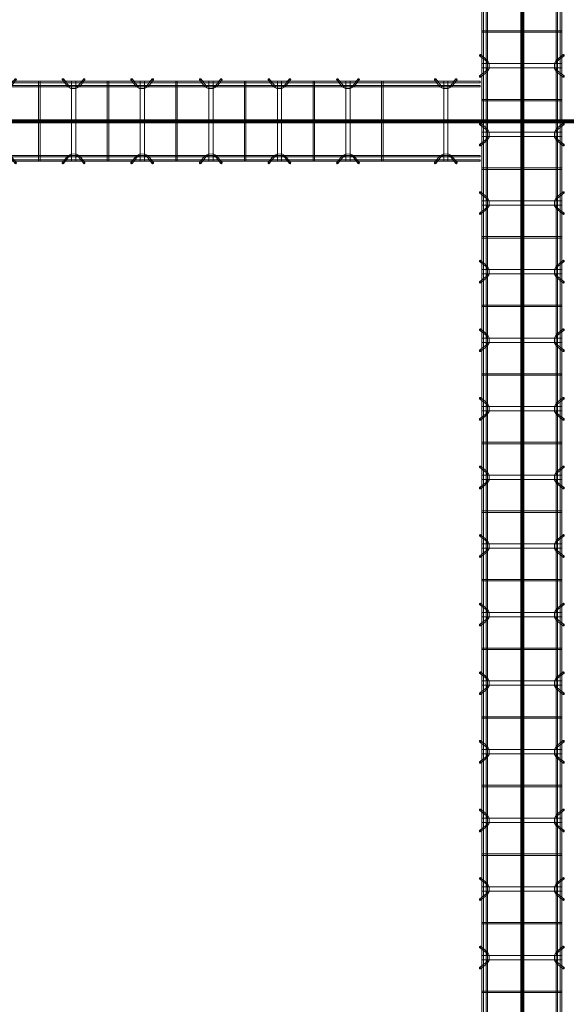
# Model space of a CAD drawing. Header units: inches. Extents: x -4136 to 1945, y -6639 to 12387.
# Tile 357 of 656: x -2752 to -2656, y 10487 to 10660. Entities that reach past the tile are written whole.
import ezdxf

# ---------------------------------------------------------------- set-up
doc = ezdxf.new("R2010")
doc.units = ezdxf.units.IN
doc.header["$MEASUREMENT"] = 0
doc.layers.add('A-GENM', color=7, linetype='Continuous', lineweight=9)
doc.layers.add('S-BEAM', color=7, linetype='Continuous', lineweight=9)

# ---------------------------------------------------------------- blocks, each defined once
blk = doc.blocks.new('Dowel bar assembly - Dowel bar assembly-669756-SLAB ON GROUND JOINTS')
at = {"layer": 'S-BEAM', "color": 253, "true_color": 0xaaaaaa}
for p, q in [((2175, 1.98), (0, 1.98)), ((587.87, 1.99), (587.87, -12.01)), ((588.13, 1.99), (587.87, 1.99)), ((587.87, 1.99), (588.13, 1.99)), ((588.13, -12.01), (588.13, 1.99)), ((592.02, 2.23), (592.97, 1.03)), ((593.18, 1.19), (592.23, 2.39)), ((593.62, 1.99), (593.62, -12.01)), ((594.38, 1.99), (593.62, 1.99)), ((593.62, 1.99), (594.38, 1.99)), ((594.38, -12.01), (594.38, 1.99)), ((595.76, 2.39), (594.81, 1.19)), ((595.01, 1.03), (595.96, 2.23)), ((599.87, 1.99), (599.87, -12.01)), ((600.13, 1.99), (599.87, 1.99)), ((599.87, 1.99), (600.13, 1.99)), ((600.13, -12.01), (600.13, 1.99)), ((604.02, 2.23), (604.97, 1.03)), ((605.18, 1.19), (604.23, 2.39)), ((605.62, 1.99), (605.62, -12.01)), ((606.38, 1.99), (605.62, 1.99)), ((605.62, 1.99), (606.38, 1.99)), ((606.38, -12.01), (606.38, 1.99)), ((607.76, 2.39), (606.81, 1.19)), ((607.01, 1.03), (607.96, 2.23)), ((611.87, 1.99), (611.87, -12.01)), ((612.13, 1.99), (611.87, 1.99)), ((611.87, 1.99), (612.13, 1.99)), ((612.13, -12.01), (612.13, 1.99)), ((616.02, 2.23), (616.97, 1.03)), ((617.18, 1.19), (616.23, 2.39)), ((617.62, 1.99), (617.62, -12.01)), ((618.38, 1.99), (617.62, 1.99)), ((617.62, 1.99), (618.38, 1.99)), ((618.38, -12.01), (618.38, 1.99)), ((619.76, 2.39), (618.81, 1.19)), ((619.01, 1.03), (619.96, 2.23)), ((623.87, 1.99), (623.87, -12.01)), ((624.13, 1.99), (623.87, 1.99)), ((623.87, 1.99), (624.13, 1.99)), ((624.13, -12.01), (624.13, 1.99)), ((628.02, 2.23), (628.97, 1.03)), ((629.18, 1.19), (628.23, 2.39)), ((629.62, 1.99), (629.62, -12.01)), ((630.38, 1.99), (629.62, 1.99)), ((629.62, 1.99), (630.38, 1.99)), ((630.38, -12.01), (630.38, 1.99)), ((631.76, 2.39), (630.81, 1.19)), ((631.01, 1.03), (631.96, 2.23)), ((635.87, 1.99), (635.87, -12.01)), ((636.13, 1.99), (635.87, 1.99)), ((635.87, 1.99), (636.13, 1.99)), ((636.13, -12.01), (636.13, 1.99)), ((640.02, 2.23), (640.97, 1.03)), ((641.18, 1.19), (640.23, 2.39)), ((641.62, 1.99), (641.62, -12.01)), ((642.38, 1.99), (641.62, 1.99)), ((641.62, 1.99), (642.38, 1.99)), ((642.38, -12.01), (642.38, 1.99)), ((643.76, 2.39), (642.81, 1.19)), ((643.01, 1.03), (643.96, 2.23)), ((647.87, 1.99), (647.87, -12.01)), ((648.13, 1.99), (647.87, 1.99)), ((647.87, 1.99), (648.13, 1.99)), ((648.13, -12.01), (648.13, 1.99)), ((652.02, 2.23), (652.97, 1.03)), ((653.18, 1.19), (652.23, 2.39)), ((653.62, 1.99), (653.62, -12.01)), ((654.38, 1.99), (653.62, 1.99)), ((653.62, 1.99), (654.38, 1.99)), ((654.38, -12.01), (654.38, 1.99)), ((655.76, 2.39), (654.81, 1.19)), ((655.01, 1.03), (655.96, 2.23)), ((659.87, 1.99), (659.87, -12.01)), ((660.13, 1.99), (659.87, 1.99)), ((659.87, 1.99), (660.13, 1.99)), ((660.13, -12.01), (660.13, 1.99)), ((664.02, 2.23), (664.97, 1.03)), ((665.18, 1.19), (664.23, 2.39)), ((665.62, 1.99), (665.62, -12.01)), ((666.38, 1.99), (665.62, 1.99)), ((665.62, 1.99), (666.38, 1.99)), ((666.38, -12.01), (666.38, 1.99)), ((667.76, 2.39), (666.81, 1.19)), ((667.01, 1.03), (667.96, 2.23)), ((671.87, 1.99), (671.87, -12.01)), ((672.13, 1.99), (671.87, 1.99)), ((671.87, 1.99), (672.13, 1.99)), ((672.13, -12.01), (672.13, 1.99)), ((676.02, 2.23), (676.97, 1.03)), ((677.18, 1.19), (676.23, 2.39)), ((677.62, 1.99), (677.62, -12.01)), ((678.38, 1.99), (677.62, 1.99)), ((677.62, 1.99), (678.38, 1.99)), ((678.38, -12.01), (678.38, 1.99)), ((679.76, 2.39), (678.81, 1.19)), ((679.01, 1.03), (679.96, 2.23)), ((683.87, 1.99), (683.87, -12.01)), ((684.13, 1.99), (683.87, 1.99)), ((683.87, 1.99), (684.13, 1.99)), ((684.13, -12.01), (684.13, 1.99)), ((688.02, 2.23), (688.97, 1.03)), ((689.18, 1.19), (688.23, 2.39)), ((689.62, 1.99), (689.62, -12.01)), ((690.38, 1.99), (689.62, 1.99)), ((689.62, 1.99), (690.38, 1.99)), ((690.38, -12.01), (690.38, 1.99)), ((691.76, 2.39), (690.81, 1.19)), ((691.01, 1.03), (691.96, 2.23)), ((695.87, 1.99), (695.87, -12.01)), ((696.13, 1.99), (695.87, 1.99)), ((695.87, 1.99), (696.13, 1.99)), ((696.13, -12.01), (696.13, 1.99)), ((700.02, 2.23), (700.97, 1.03)), ((701.18, 1.19), (700.23, 2.39)), ((701.62, 1.99), (701.62, -12.01)), ((702.38, 1.99), (701.62, 1.99)), ((701.62, 1.99), (702.38, 1.99)), ((702.38, -12.01), (702.38, 1.99)), ((703.76, 2.39), (702.81, 1.19)), ((703.01, 1.03), (703.96, 2.23)), ((707.87, 1.99), (707.87, -12.01)), ((708.13, 1.99), (707.87, 1.99)), ((707.87, 1.99), (708.13, 1.99)), ((708.13, -12.01), (708.13, 1.99)), ((712.02, 2.23), (712.97, 1.03)), ((713.18, 1.19), (712.23, 2.39)), ((713.62, 1.99), (713.62, -12.01)), ((714.38, 1.99), (713.62, 1.99)), ((713.62, 1.99), (714.38, 1.99)), ((714.38, -12.01), (714.38, 1.99)), ((715.76, 2.39), (714.81, 1.19)), ((715.01, 1.03), (715.96, 2.23)), ((719.87, 1.99), (719.87, -12.01)), ((720.13, 1.99), (719.87, 1.99)), ((719.87, 1.99), (720.13, 1.99)), ((720.13, -12.01), (720.13, 1.99)), ((724.02, 2.23), (724.97, 1.03)), ((725.18, 1.19), (724.23, 2.39)), ((725.62, 1.99), (725.62, -12.01)), ((726.38, 1.99), (725.62, 1.99)), ((725.62, 1.99), (726.38, 1.99)), ((726.38, -12.01), (726.38, 1.99)), ((727.76, 2.39), (726.81, 1.19)), ((727.01, 1.03), (727.96, 2.23)), ((731.87, 1.99), (731.87, -12.01)), ((732.13, 1.99), (731.87, 1.99)), ((731.87, 1.99), (732.13, 1.99)), ((732.13, -12.01), (732.13, 1.99)), ((736.02, 2.23), (736.97, 1.03)), ((737.18, 1.19), (736.23, 2.39)), ((737.62, 1.99), (737.62, -12.01)), ((738.38, 1.99), (737.62, 1.99)), ((737.62, 1.99), (738.38, 1.99)), ((738.38, -12.01), (738.38, 1.99)), ((739.76, 2.39), (738.81, 1.19)), ((739.01, 1.03), (739.96, 2.23)), ((743.87, 1.99), (743.87, -12.01)), ((744.13, 1.99), (743.87, 1.99)), ((743.87, 1.99), (744.13, 1.99)), ((744.13, -12.01), (744.13, 1.99)), ((748.02, 2.23), (748.97, 1.03)), ((749.18, 1.19), (748.23, 2.39)), ((749.62, 1.99), (749.62, -12.01)), ((750.38, 1.99), (749.62, 1.99)), ((749.62, 1.99), (750.38, 1.99)), ((750.38, -12.01), (750.38, 1.99)), ((751.76, 2.39), (750.81, 1.19)), ((751.01, 1.03), (751.96, 2.23)), ((755.87, 1.99), (755.87, -12.01)), ((756.13, 1.99), (755.87, 1.99)), ((755.87, 1.99), (756.13, 1.99)), ((756.13, -12.01), (756.13, 1.99)), ((0, 1.72), (2175, 1.72)), ((2175, 1.25), (0, 1.25)), ((0, 0.99), (2175, 0.99)), ((2175, -11.01), (0, -11.01)), ((0, -11.27), (2175, -11.27)), ((2175, -11.74), (0, -11.74)), ((0, -12), (2175, -12)), ((588.13, -12.01), (587.87, -12.01)), ((587.87, -12.01), (588.13, -12.01)), ((592.97, -11.05), (592.02, -12.25)), ((592.23, -12.41), (593.18, -11.21)), ((594.38, -12.01), (593.62, -12.01)), ((593.62, -12.01), (594.38, -12.01)), ((594.81, -11.21), (595.76, -12.41)), ((595.96, -12.25), (595.01, -11.05)), ((600.13, -12.01), (599.87, -12.01)), ((599.87, -12.01), (600.13, -12.01)), ((604.97, -11.05), (604.02, -12.25)), ((604.23, -12.41), (605.18, -11.21)), ((606.38, -12.01), (605.62, -12.01)), ((605.62, -12.01), (606.38, -12.01)), ((606.81, -11.21), (607.76, -12.41)), ((607.96, -12.25), (607.01, -11.05)), ((612.13, -12.01), (611.87, -12.01)), ((611.87, -12.01), (612.13, -12.01)), ((616.97, -11.05), (616.02, -12.25)), ((616.23, -12.41), (617.18, -11.21)), ((618.38, -12.01), (617.62, -12.01)), ((617.62, -12.01), (618.38, -12.01)), ((618.81, -11.21), (619.76, -12.41)), ((619.96, -12.25), (619.01, -11.05)), ((624.13, -12.01), (623.87, -12.01)), ((623.87, -12.01), (624.13, -12.01)), ((628.97, -11.05), (628.02, -12.25)), ((628.23, -12.41), (629.18, -11.21)), ((630.38, -12.01), (629.62, -12.01)), ((629.62, -12.01), (630.38, -12.01)), ((630.81, -11.21), (631.76, -12.41)), ((631.96, -12.25), (631.01, -11.05)), ((636.13, -12.01), (635.87, -12.01)), ((635.87, -12.01), (636.13, -12.01)), ((640.97, -11.05), (640.02, -12.25)), ((640.23, -12.41), (641.18, -11.21)), ((642.38, -12.01), (641.62, -12.01)), ((641.62, -12.01), (642.38, -12.01)), ((642.81, -11.21), (643.76, -12.41)), ((643.96, -12.25), (643.01, -11.05)), ((648.13, -12.01), (647.87, -12.01)), ((647.87, -12.01), (648.13, -12.01)), ((652.97, -11.05), (652.02, -12.25)), ((652.23, -12.41), (653.18, -11.21)), ((654.38, -12.01), (653.62, -12.01)), ((653.62, -12.01), (654.38, -12.01)), ((654.81, -11.21), (655.76, -12.41)), ((655.96, -12.25), (655.01, -11.05)), ((660.13, -12.01), (659.87, -12.01)), ((659.87, -12.01), (660.13, -12.01)), ((664.97, -11.05), (664.02, -12.25)), ((664.23, -12.41), (665.18, -11.21)), ((666.38, -12.01), (665.62, -12.01)), ((665.62, -12.01), (666.38, -12.01)), ((666.81, -11.21), (667.76, -12.41)), ((667.96, -12.25), (667.01, -11.05)), ((672.13, -12.01), (671.87, -12.01)), ((671.87, -12.01), (672.13, -12.01)), ((676.97, -11.05), (676.02, -12.25)), ((676.23, -12.41), (677.18, -11.21)), ((678.38, -12.01), (677.62, -12.01)), ((677.62, -12.01), (678.38, -12.01)), ((678.81, -11.21), (679.76, -12.41)), ((679.96, -12.25), (679.01, -11.05)), ((684.13, -12.01), (683.87, -12.01)), ((683.87, -12.01), (684.13, -12.01)), ((688.97, -11.05), (688.02, -12.25)), ((688.23, -12.41), (689.18, -11.21)), ((690.38, -12.01), (689.62, -12.01)), ((689.62, -12.01), (690.38, -12.01)), ((690.81, -11.21), (691.76, -12.41)), ((691.96, -12.25), (691.01, -11.05)), ((696.13, -12.01), (695.87, -12.01)), ((695.87, -12.01), (696.13, -12.01)), ((700.97, -11.05), (700.02, -12.25)), ((700.23, -12.41), (701.18, -11.21)), ((702.38, -12.01), (701.62, -12.01)), ((701.62, -12.01), (702.38, -12.01)), ((702.81, -11.21), (703.76, -12.41)), ((703.96, -12.25), (703.01, -11.05)), ((708.13, -12.01), (707.87, -12.01)), ((707.87, -12.01), (708.13, -12.01)), ((712.97, -11.05), (712.02, -12.25)), ((712.23, -12.41), (713.18, -11.21)), ((714.38, -12.01), (713.62, -12.01)), ((713.62, -12.01), (714.38, -12.01)), ((714.81, -11.21), (715.76, -12.41)), ((715.96, -12.25), (715.01, -11.05)), ((720.13, -12.01), (719.87, -12.01)), ((719.87, -12.01), (720.13, -12.01)), ((724.97, -11.05), (724.02, -12.25)), ((724.23, -12.41), (725.18, -11.21)), ((726.38, -12.01), (725.62, -12.01)), ((725.62, -12.01), (726.38, -12.01)), ((726.81, -11.21), (727.76, -12.41)), ((727.96, -12.25), (727.01, -11.05)), ((732.13, -12.01), (731.87, -12.01)), ((731.87, -12.01), (732.13, -12.01)), ((736.97, -11.05), (736.02, -12.25)), ((736.23, -12.41), (737.18, -11.21)), ((738.38, -12.01), (737.62, -12.01)), ((737.62, -12.01), (738.38, -12.01)), ((738.81, -11.21), (739.76, -12.41)), ((739.96, -12.25), (739.01, -11.05)), ((744.13, -12.01), (743.87, -12.01)), ((743.87, -12.01), (744.13, -12.01)), ((748.97, -11.05), (748.02, -12.25)), ((748.23, -12.41), (749.18, -11.21)), ((750.38, -12.01), (749.62, -12.01)), ((749.62, -12.01), (750.38, -12.01)), ((750.81, -11.21), (751.76, -12.41)), ((751.96, -12.25), (751.01, -11.05)), ((756.13, -12.01), (755.87, -12.01)), ((755.87, -12.01), (756.13, -12.01))]:
    blk.add_line(p, q, dxfattribs=at)
at = {"layer": 'S-BEAM', "color": 253, "true_color": 0xaaaaaa, "flags": 128}
for points in [[(592.97, 1.03), (593.53, 0.73), (594.39, 0.72), (594.97, 0.99), (595.01, 1.03)], [(593.18, 1.19), (593.62, 0.97), (594.38, 0.98), (594.81, 1.19)], [(604.97, 1.03), (605.53, 0.73), (606.39, 0.72), (606.97, 0.99), (607.01, 1.03)], [(605.18, 1.19), (605.62, 0.97), (606.38, 0.98), (606.81, 1.19)], [(616.97, 1.03), (617.53, 0.73), (618.39, 0.72), (618.97, 0.99), (619.01, 1.03)], [(617.18, 1.19), (617.62, 0.97), (618.38, 0.98), (618.81, 1.19)], [(628.97, 1.03), (629.53, 0.73), (630.39, 0.72), (630.97, 0.99), (631.01, 1.03)], [(629.18, 1.19), (629.62, 0.97), (630.38, 0.98), (630.81, 1.19)], [(640.97, 1.03), (641.53, 0.73), (642.39, 0.72), (642.97, 0.99), (643.01, 1.03)], [(641.18, 1.19), (641.62, 0.97), (642.38, 0.98), (642.81, 1.19)], [(652.97, 1.03), (653.53, 0.73), (654.39, 0.72), (654.97, 0.99), (655.01, 1.03)], [(653.18, 1.19), (653.62, 0.97), (654.38, 0.98), (654.81, 1.19)], [(664.97, 1.03), (665.53, 0.73), (666.39, 0.72), (666.97, 0.99), (667.01, 1.03)], [(665.18, 1.19), (665.62, 0.97), (666.38, 0.98), (666.81, 1.19)], [(676.97, 1.03), (677.53, 0.73), (678.39, 0.72), (678.97, 0.99), (679.01, 1.03)], [(677.18, 1.19), (677.62, 0.97), (678.38, 0.98), (678.81, 1.19)], [(688.97, 1.03), (689.53, 0.73), (690.39, 0.72), (690.97, 0.99), (691.01, 1.03)], [(689.18, 1.19), (689.62, 0.97), (690.38, 0.98), (690.81, 1.19)], [(700.97, 1.03), (701.53, 0.73), (702.39, 0.72), (702.97, 0.99), (703.01, 1.03)], [(701.18, 1.19), (701.62, 0.97), (702.38, 0.98), (702.81, 1.19)], [(712.97, 1.03), (713.53, 0.73), (714.39, 0.72), (714.97, 0.99), (715.01, 1.03)], [(713.18, 1.19), (713.62, 0.97), (714.38, 0.98), (714.81, 1.19)], [(724.97, 1.03), (725.53, 0.73), (726.39, 0.72), (726.97, 0.99), (727.01, 1.03)], [(725.18, 1.19), (725.62, 0.97), (726.38, 0.98), (726.81, 1.19)], [(736.97, 1.03), (737.53, 0.73), (738.39, 0.72), (738.97, 0.99), (739.01, 1.03)], [(737.18, 1.19), (737.62, 0.97), (738.38, 0.98), (738.81, 1.19)], [(748.97, 1.03), (749.53, 0.73), (750.39, 0.72), (750.97, 0.99), (751.01, 1.03)], [(749.18, 1.19), (749.62, 0.97), (750.38, 0.98), (750.81, 1.19)], [(592.97, -11.05), (593.53, -10.75), (594.39, -10.74), (594.97, -11.01), (595.01, -11.05)], [(593.18, -11.21), (593.62, -10.99), (594.38, -11), (594.81, -11.21)], [(604.97, -11.05), (605.53, -10.75), (606.39, -10.74), (606.97, -11.01), (607.01, -11.05)], [(605.18, -11.21), (605.62, -10.99), (606.38, -11), (606.81, -11.21)], [(616.97, -11.05), (617.53, -10.75), (618.39, -10.74), (618.97, -11.01), (619.01, -11.05)], [(617.18, -11.21), (617.62, -10.99), (618.38, -11), (618.81, -11.21)], [(628.97, -11.05), (629.53, -10.75), (630.39, -10.74), (630.97, -11.01), (631.01, -11.05)], [(629.18, -11.21), (629.62, -10.99), (630.38, -11), (630.81, -11.21)], [(640.97, -11.05), (641.53, -10.75), (642.39, -10.74), (642.97, -11.01), (643.01, -11.05)], [(641.18, -11.21), (641.62, -10.99), (642.38, -11), (642.81, -11.21)], [(652.97, -11.05), (653.53, -10.75), (654.39, -10.74), (654.97, -11.01), (655.01, -11.05)], [(653.18, -11.21), (653.62, -10.99), (654.38, -11), (654.81, -11.21)], [(664.97, -11.05), (665.53, -10.75), (666.39, -10.74), (666.97, -11.01), (667.01, -11.05)], [(665.18, -11.21), (665.62, -10.99), (666.38, -11), (666.81, -11.21)], [(676.97, -11.05), (677.53, -10.75), (678.39, -10.74), (678.97, -11.01), (679.01, -11.05)], [(677.18, -11.21), (677.62, -10.99), (678.38, -11), (678.81, -11.21)], [(688.97, -11.05), (689.53, -10.75), (690.39, -10.74), (690.97, -11.01), (691.01, -11.05)], [(689.18, -11.21), (689.62, -10.99), (690.38, -11), (690.81, -11.21)], [(700.97, -11.05), (701.53, -10.75), (702.39, -10.74), (702.97, -11.01), (703.01, -11.05)], [(701.18, -11.21), (701.62, -10.99), (702.38, -11), (702.81, -11.21)], [(712.97, -11.05), (713.53, -10.75), (714.39, -10.74), (714.97, -11.01), (715.01, -11.05)], [(713.18, -11.21), (713.62, -10.99), (714.38, -11), (714.81, -11.21)], [(724.97, -11.05), (725.53, -10.75), (726.39, -10.74), (726.97, -11.01), (727.01, -11.05)], [(725.18, -11.21), (725.62, -10.99), (726.38, -11), (726.81, -11.21)], [(736.97, -11.05), (737.53, -10.75), (738.39, -10.74), (738.97, -11.01), (739.01, -11.05)], [(737.18, -11.21), (737.62, -10.99), (738.38, -11), (738.81, -11.21)], [(748.97, -11.05), (749.53, -10.75), (750.39, -10.74), (750.97, -11.01), (751.01, -11.05)], [(749.18, -11.21), (749.62, -10.99), (750.38, -11), (750.81, -11.21)]]:
    blk.add_lwpolyline(points, dxfattribs=at)
at = {"layer": 'S-BEAM', "color": 253, "true_color": 0xaaaaaa}
for centre, major_axis, start_param, end_param in [((592.12, 2.31), (0.101, 0.08), 5.709265, 8.850858), ((592.12, 2.31), (0.101, 0.08), 2.567673, 5.709265), ((595.86, 2.31), (-0.101, 0.08), 3.715513, 6.857105), ((595.86, 2.31), (-0.101, 0.08), 0.57392, 3.715513), ((604.12, 2.31), (0.101, 0.08), 5.709265, 8.850858), ((604.12, 2.31), (0.101, 0.08), 2.567673, 5.709265), ((607.86, 2.31), (-0.101, 0.08), 3.715513, 6.857105), ((607.86, 2.31), (-0.101, 0.08), 0.57392, 3.715513), ((616.12, 2.31), (0.101, 0.08), 5.709265, 8.850858), ((616.12, 2.31), (0.101, 0.08), 2.567673, 5.709265), ((619.86, 2.31), (-0.101, 0.08), 3.715513, 6.857105), ((619.86, 2.31), (-0.101, 0.08), 0.57392, 3.715513), ((628.12, 2.31), (0.101, 0.08), 5.709265, 8.850858), ((628.12, 2.31), (0.101, 0.08), 2.567673, 5.709265), ((631.86, 2.31), (-0.101, 0.08), 3.715513, 6.857105), ((631.86, 2.31), (-0.101, 0.08), 0.57392, 3.715513), ((640.12, 2.31), (0.101, 0.08), 5.709265, 8.850858), ((640.12, 2.31), (0.101, 0.08), 2.567673, 5.709265), ((643.86, 2.31), (-0.101, 0.08), 3.715513, 6.857105), ((643.86, 2.31), (-0.101, 0.08), 0.57392, 3.715513), ((652.12, 2.31), (0.101, 0.08), 5.709265, 8.850858), ((652.12, 2.31), (0.101, 0.08), 2.567673, 5.709265), ((655.86, 2.31), (-0.101, 0.08), 3.715513, 6.857105), ((655.86, 2.31), (-0.101, 0.08), 0.57392, 3.715513), ((664.12, 2.31), (0.101, 0.08), 5.709265, 8.850858), ((664.12, 2.31), (0.101, 0.08), 2.567673, 5.709265), ((667.86, 2.31), (-0.101, 0.08), 3.715513, 6.857105), ((667.86, 2.31), (-0.101, 0.08), 0.57392, 3.715513), ((676.12, 2.31), (0.101, 0.08), 5.709265, 8.850858), ((676.12, 2.31), (0.101, 0.08), 2.567673, 5.709265), ((679.86, 2.31), (-0.101, 0.08), 3.715513, 6.857105), ((679.86, 2.31), (-0.101, 0.08), 0.57392, 3.715513), ((688.12, 2.31), (0.101, 0.08), 5.709265, 8.850858), ((688.12, 2.31), (0.101, 0.08), 2.567673, 5.709265), ((691.86, 2.31), (-0.101, 0.08), 3.715513, 6.857105), ((691.86, 2.31), (-0.101, 0.08), 0.57392, 3.715513), ((700.12, 2.31), (0.101, 0.08), 5.709265, 8.850858), ((700.12, 2.31), (0.101, 0.08), 2.567673, 5.709265), ((703.86, 2.31), (-0.101, 0.08), 3.715513, 6.857105), ((703.86, 2.31), (-0.101, 0.08), 0.57392, 3.715513), ((712.12, 2.31), (0.101, 0.08), 5.709265, 8.850858), ((712.12, 2.31), (0.101, 0.08), 2.567673, 5.709265), ((715.86, 2.31), (-0.101, 0.08), 3.715513, 6.857105), ((715.86, 2.31), (-0.101, 0.08), 0.57392, 3.715513), ((724.12, 2.31), (0.101, 0.08), 5.709265, 8.850858), ((724.12, 2.31), (0.101, 0.08), 2.567673, 5.709265), ((727.86, 2.31), (-0.101, 0.08), 3.715513, 6.857105), ((727.86, 2.31), (-0.101, 0.08), 0.57392, 3.715513), ((736.12, 2.31), (0.101, 0.08), 5.709265, 8.850858), ((736.12, 2.31), (0.101, 0.08), 2.567673, 5.709265), ((739.86, 2.31), (-0.101, 0.08), 3.715513, 6.857105), ((739.86, 2.31), (-0.101, 0.08), 0.57392, 3.715513), ((748.12, 2.31), (0.101, 0.08), 5.709265, 8.850858), ((748.12, 2.31), (0.101, 0.08), 2.567673, 5.709265), ((751.86, 2.31), (-0.101, 0.08), 3.715513, 6.857105), ((751.86, 2.31), (-0.101, 0.08), 0.57392, 3.715513), ((592.12, -12.33), (-0.101, 0.08), 3.715513, 6.857105), ((592.12, -12.33), (-0.101, 0.08), 0.57392, 3.715513), ((595.86, -12.33), (0.101, 0.08), 5.709265, 8.850858), ((595.86, -12.33), (0.101, 0.08), 2.567673, 5.709265), ((604.12, -12.33), (-0.101, 0.08), 3.715513, 6.857105), ((604.12, -12.33), (-0.101, 0.08), 0.57392, 3.715513), ((607.86, -12.33), (0.101, 0.08), 5.709265, 8.850858), ((607.86, -12.33), (0.101, 0.08), 2.567673, 5.709265), ((616.12, -12.33), (-0.101, 0.08), 3.715513, 6.857105), ((616.12, -12.33), (-0.101, 0.08), 0.57392, 3.715513), ((619.86, -12.33), (0.101, 0.08), 5.709265, 8.850858), ((619.86, -12.33), (0.101, 0.08), 2.567673, 5.709265), ((628.12, -12.33), (-0.101, 0.08), 3.715513, 6.857105), ((628.12, -12.33), (-0.101, 0.08), 0.57392, 3.715513), ((631.86, -12.33), (0.101, 0.08), 5.709265, 8.850858), ((631.86, -12.33), (0.101, 0.08), 2.567673, 5.709265), ((640.12, -12.33), (-0.101, 0.08), 3.715513, 6.857105), ((640.12, -12.33), (-0.101, 0.08), 0.57392, 3.715513), ((643.86, -12.33), (0.101, 0.08), 5.709265, 8.850858), ((643.86, -12.33), (0.101, 0.08), 2.567673, 5.709265), ((652.12, -12.33), (-0.101, 0.08), 3.715513, 6.857105), ((652.12, -12.33), (-0.101, 0.08), 0.57392, 3.715513), ((655.86, -12.33), (0.101, 0.08), 5.709265, 8.850858), ((655.86, -12.33), (0.101, 0.08), 2.567673, 5.709265), ((664.12, -12.33), (-0.101, 0.08), 3.715513, 6.857105), ((664.12, -12.33), (-0.101, 0.08), 0.57392, 3.715513), ((667.86, -12.33), (0.101, 0.08), 5.709265, 8.850858), ((667.86, -12.33), (0.101, 0.08), 2.567673, 5.709265), ((676.12, -12.33), (-0.101, 0.08), 3.715513, 6.857105), ((676.12, -12.33), (-0.101, 0.08), 0.57392, 3.715513), ((679.86, -12.33), (0.101, 0.08), 5.709265, 8.850858), ((679.86, -12.33), (0.101, 0.08), 2.567673, 5.709265), ((688.12, -12.33), (-0.101, 0.08), 3.715513, 6.857105), ((688.12, -12.33), (-0.101, 0.08), 0.57392, 3.715513), ((691.86, -12.33), (0.101, 0.08), 5.709265, 8.850858), ((691.86, -12.33), (0.101, 0.08), 2.567673, 5.709265), ((700.12, -12.33), (-0.101, 0.08), 3.715513, 6.857105), ((700.12, -12.33), (-0.101, 0.08), 0.57392, 3.715513), ((703.86, -12.33), (0.101, 0.08), 5.709265, 8.850858), ((703.86, -12.33), (0.101, 0.08), 2.567673, 5.709265), ((712.12, -12.33), (-0.101, 0.08), 3.715513, 6.857105), ((712.12, -12.33), (-0.101, 0.08), 0.57392, 3.715513), ((715.86, -12.33), (0.101, 0.08), 5.709265, 8.850858), ((715.86, -12.33), (0.101, 0.08), 2.567673, 5.709265), ((724.12, -12.33), (-0.101, 0.08), 3.715513, 6.857105), ((724.12, -12.33), (-0.101, 0.08), 0.57392, 3.715513), ((727.86, -12.33), (0.101, 0.08), 5.709265, 8.850858), ((727.86, -12.33), (0.101, 0.08), 2.567673, 5.709265), ((736.12, -12.33), (-0.101, 0.08), 3.715513, 6.857105), ((736.12, -12.33), (-0.101, 0.08), 0.57392, 3.715513), ((739.86, -12.33), (0.101, 0.08), 5.709265, 8.850858), ((739.86, -12.33), (0.101, 0.08), 2.567673, 5.709265), ((748.12, -12.33), (-0.101, 0.08), 3.715513, 6.857105), ((748.12, -12.33), (-0.101, 0.08), 0.57392, 3.715513), ((751.86, -12.33), (0.101, 0.08), 5.709265, 8.850858), ((751.86, -12.33), (0.101, 0.08), 2.567673, 5.709265)]:
    blk.add_ellipse(centre, major_axis=major_axis, ratio=0.816528, start_param=start_param, end_param=end_param, dxfattribs=at)
blk = doc.blocks.new('Dowel bar assembly - Dowel bar assembly-673887-SLAB ON GROUND JOINTS')
at = {"layer": 'S-BEAM', "color": 253, "true_color": 0xaaaaaa}
for p, q in [((149.1, 1.98), (0, 1.98)), ((0, 1.98), (0, 1.72)), ((0, 1.72), (0, 1.98)), ((4.02, 2.23), (4.97, 1.03)), ((5.18, 1.19), (4.23, 2.39)), ((5.63, 1.99), (5.63, -12.01)), ((6.38, 1.99), (5.63, 1.99)), ((5.63, 1.99), (6.38, 1.99)), ((6.38, -12.01), (6.38, 1.99)), ((7.76, 2.39), (6.81, 1.19)), ((7.01, 1.03), (7.96, 2.23)), ((11.87, 1.99), (11.87, -12.01)), ((12.13, 1.99), (11.87, 1.99)), ((11.87, 1.99), (12.13, 1.99)), ((12.13, -12.01), (12.13, 1.99)), ((16.02, 2.23), (16.97, 1.03)), ((17.18, 1.19), (16.23, 2.39)), ((17.63, 1.99), (17.63, -12.01)), ((18.38, 1.99), (17.63, 1.99)), ((17.63, 1.99), (18.38, 1.99)), ((18.38, -12.01), (18.38, 1.99)), ((19.76, 2.39), (18.81, 1.19)), ((19.01, 1.03), (19.96, 2.23)), ((23.87, 1.99), (23.87, -12.01)), ((24.13, 1.99), (23.87, 1.99)), ((23.87, 1.99), (24.13, 1.99)), ((24.13, -12.01), (24.13, 1.99)), ((28.02, 2.23), (28.97, 1.03)), ((29.18, 1.19), (28.23, 2.39)), ((29.63, 1.99), (29.63, -12.01)), ((30.38, 1.99), (29.63, 1.99)), ((29.63, 1.99), (30.38, 1.99)), ((30.38, -12.01), (30.38, 1.99)), ((31.76, 2.39), (30.81, 1.19)), ((31.01, 1.03), (31.96, 2.23)), ((35.87, 1.99), (35.87, -12.01)), ((36.13, 1.99), (35.87, 1.99)), ((35.87, 1.99), (36.13, 1.99)), ((36.13, -12.01), (36.13, 1.99)), ((40.02, 2.23), (40.97, 1.03)), ((41.18, 1.19), (40.23, 2.39)), ((41.63, 1.99), (41.63, -12.01)), ((42.38, 1.99), (41.63, 1.99)), ((41.63, 1.99), (42.38, 1.99)), ((42.38, -12.01), (42.38, 1.99)), ((43.76, 2.39), (42.81, 1.19)), ((43.01, 1.03), (43.96, 2.23)), ((47.87, 1.99), (47.87, -12.01)), ((48.13, 1.99), (47.87, 1.99)), ((47.87, 1.99), (48.13, 1.99)), ((48.13, -12.01), (48.13, 1.99)), ((52.02, 2.23), (52.97, 1.03)), ((53.18, 1.19), (52.23, 2.39)), ((53.63, 1.99), (53.63, -12.01)), ((54.38, 1.99), (53.63, 1.99)), ((53.63, 1.99), (54.38, 1.99)), ((54.38, -12.01), (54.38, 1.99)), ((55.76, 2.39), (54.81, 1.19)), ((55.01, 1.03), (55.96, 2.23)), ((59.87, 1.99), (59.87, -12.01)), ((60.13, 1.99), (59.87, 1.99)), ((59.87, 1.99), (60.13, 1.99)), ((60.13, -12.01), (60.13, 1.99)), ((64.02, 2.23), (64.97, 1.03)), ((65.18, 1.19), (64.23, 2.39)), ((65.63, 1.99), (65.63, -12.01)), ((66.38, 1.99), (65.63, 1.99)), ((65.63, 1.99), (66.38, 1.99)), ((66.38, -12.01), (66.38, 1.99)), ((67.76, 2.39), (66.81, 1.19)), ((67.01, 1.03), (67.96, 2.23)), ((71.87, 1.99), (71.87, -12.01)), ((72.13, 1.99), (71.87, 1.99)), ((71.87, 1.99), (72.13, 1.99)), ((72.13, -12.01), (72.13, 1.99)), ((76.02, 2.23), (76.97, 1.03)), ((77.18, 1.19), (76.23, 2.39)), ((77.63, 1.99), (77.63, -12.01)), ((78.38, 1.99), (77.63, 1.99)), ((77.63, 1.99), (78.38, 1.99)), ((78.38, -12.01), (78.38, 1.99)), ((79.76, 2.39), (78.81, 1.19)), ((79.01, 1.03), (79.96, 2.23)), ((83.87, 1.99), (83.87, -12.01)), ((84.13, 1.99), (83.87, 1.99)), ((83.87, 1.99), (84.13, 1.99)), ((84.13, -12.01), (84.13, 1.99)), ((88.02, 2.23), (88.97, 1.03)), ((89.18, 1.19), (88.23, 2.39)), ((89.63, 1.99), (89.63, -12.01)), ((90.38, 1.99), (89.63, 1.99)), ((89.63, 1.99), (90.38, 1.99)), ((90.38, -12.01), (90.38, 1.99)), ((91.76, 2.39), (90.81, 1.19)), ((91.01, 1.03), (91.96, 2.23)), ((95.87, 1.99), (95.87, -12.01)), ((96.13, 1.99), (95.87, 1.99)), ((95.87, 1.99), (96.13, 1.99)), ((96.13, -12.01), (96.13, 1.99)), ((100.02, 2.23), (100.97, 1.03)), ((101.18, 1.19), (100.23, 2.39)), ((101.63, 1.99), (101.63, -12.01)), ((102.38, 1.99), (101.63, 1.99)), ((101.63, 1.99), (102.38, 1.99)), ((102.38, -12.01), (102.38, 1.99)), ((103.76, 2.39), (102.81, 1.19)), ((103.01, 1.03), (103.96, 2.23)), ((107.87, 1.99), (107.87, -12.01)), ((108.13, 1.99), (107.87, 1.99)), ((107.87, 1.99), (108.13, 1.99)), ((108.13, -12.01), (108.13, 1.99)), ((112.02, 2.23), (112.97, 1.03)), ((113.18, 1.19), (112.23, 2.39)), ((113.63, 1.99), (113.63, -12.01)), ((114.38, 1.99), (113.63, 1.99)), ((113.63, 1.99), (114.38, 1.99)), ((114.38, -12.01), (114.38, 1.99)), ((115.76, 2.39), (114.81, 1.19)), ((115.01, 1.03), (115.96, 2.23)), ((119.87, 1.99), (119.87, -12.01)), ((120.13, 1.99), (119.87, 1.99)), ((119.87, 1.99), (120.13, 1.99)), ((120.13, -12.01), (120.13, 1.99)), ((124.02, 2.23), (124.97, 1.03)), ((125.18, 1.19), (124.23, 2.39)), ((125.63, 1.99), (125.63, -12.01)), ((126.38, 1.99), (125.63, 1.99)), ((125.63, 1.99), (126.38, 1.99)), ((126.38, -12.01), (126.38, 1.99)), ((127.76, 2.39), (126.81, 1.19)), ((127.01, 1.03), (127.96, 2.23)), ((131.87, 1.99), (131.87, -12.01)), ((132.13, 1.99), (131.87, 1.99)), ((131.87, 1.99), (132.13, 1.99)), ((132.13, -12.01), (132.13, 1.99)), ((141.13, 2.23), (142.08, 1.03)), ((142.28, 1.19), (141.33, 2.39)), ((142.73, 1.99), (142.73, -12.01)), ((143.48, 1.99), (142.73, 1.99)), ((142.73, 1.99), (143.48, 1.99)), ((143.48, -12.01), (143.48, 1.99)), ((144.86, 2.39), (143.91, 1.19)), ((144.12, 1.03), (145.07, 2.23)), ((149.1, 1.98), (149.1, 1.72)), ((149.1, 1.72), (149.1, 1.98)), ((0, 1.72), (149.1, 1.72)), ((149.1, 1.25), (0, 1.25)), ((0, 0.99), (0, 1.25)), ((0, 1.25), (0, 0.99)), ((0, 0.99), (149.1, 0.99)), ((149.1, 0.99), (149.1, 1.25)), ((149.1, 1.25), (149.1, 0.99)), ((149.1, -11.01), (0, -11.01)), ((0, -11.27), (0, -11.01)), ((0, -11.01), (0, -11.27)), ((0, -11.27), (149.1, -11.27)), ((149.1, -11.74), (0, -11.74)), ((0, -12), (0, -11.74)), ((0, -11.74), (0, -12)), ((0, -12), (149.1, -12)), ((4.97, -11.05), (4.02, -12.25)), ((4.23, -12.41), (5.18, -11.21)), ((6.38, -12.01), (5.63, -12.01)), ((5.63, -12.01), (6.38, -12.01)), ((6.81, -11.21), (7.76, -12.41)), ((7.96, -12.25), (7.01, -11.05)), ((12.13, -12.01), (11.87, -12.01)), ((11.87, -12.01), (12.13, -12.01)), ((16.97, -11.05), (16.02, -12.25)), ((16.23, -12.41), (17.18, -11.21)), ((18.38, -12.01), (17.63, -12.01)), ((17.63, -12.01), (18.38, -12.01)), ((18.81, -11.21), (19.76, -12.41)), ((19.96, -12.25), (19.01, -11.05)), ((24.13, -12.01), (23.87, -12.01)), ((23.87, -12.01), (24.13, -12.01)), ((28.97, -11.05), (28.02, -12.25)), ((28.23, -12.41), (29.18, -11.21)), ((30.38, -12.01), (29.63, -12.01)), ((29.63, -12.01), (30.38, -12.01)), ((30.81, -11.21), (31.76, -12.41)), ((31.96, -12.25), (31.01, -11.05)), ((36.13, -12.01), (35.87, -12.01)), ((35.87, -12.01), (36.13, -12.01)), ((40.97, -11.05), (40.02, -12.25)), ((40.23, -12.41), (41.18, -11.21)), ((42.38, -12.01), (41.63, -12.01)), ((41.63, -12.01), (42.38, -12.01)), ((42.81, -11.21), (43.76, -12.41)), ((43.96, -12.25), (43.01, -11.05)), ((48.13, -12.01), (47.87, -12.01)), ((47.87, -12.01), (48.13, -12.01)), ((52.97, -11.05), (52.02, -12.25)), ((52.23, -12.41), (53.18, -11.21)), ((54.38, -12.01), (53.63, -12.01)), ((53.63, -12.01), (54.38, -12.01)), ((54.81, -11.21), (55.76, -12.41)), ((55.96, -12.25), (55.01, -11.05)), ((60.13, -12.01), (59.87, -12.01)), ((59.87, -12.01), (60.13, -12.01)), ((64.97, -11.05), (64.02, -12.25)), ((64.23, -12.41), (65.18, -11.21)), ((66.38, -12.01), (65.63, -12.01)), ((65.63, -12.01), (66.38, -12.01)), ((66.81, -11.21), (67.76, -12.41)), ((67.96, -12.25), (67.01, -11.05)), ((72.13, -12.01), (71.87, -12.01)), ((71.87, -12.01), (72.13, -12.01)), ((76.97, -11.05), (76.02, -12.25)), ((76.23, -12.41), (77.18, -11.21)), ((78.38, -12.01), (77.63, -12.01)), ((77.63, -12.01), (78.38, -12.01)), ((78.81, -11.21), (79.76, -12.41)), ((79.96, -12.25), (79.01, -11.05)), ((84.13, -12.01), (83.87, -12.01)), ((83.87, -12.01), (84.13, -12.01)), ((88.97, -11.05), (88.02, -12.25)), ((88.23, -12.41), (89.18, -11.21)), ((90.38, -12.01), (89.63, -12.01)), ((89.63, -12.01), (90.38, -12.01)), ((90.81, -11.21), (91.76, -12.41)), ((91.96, -12.25), (91.01, -11.05)), ((96.13, -12.01), (95.87, -12.01)), ((95.87, -12.01), (96.13, -12.01)), ((100.97, -11.05), (100.02, -12.25)), ((100.23, -12.41), (101.18, -11.21)), ((102.38, -12.01), (101.63, -12.01)), ((101.63, -12.01), (102.38, -12.01)), ((102.81, -11.21), (103.76, -12.41)), ((103.96, -12.25), (103.01, -11.05)), ((108.13, -12.01), (107.87, -12.01)), ((107.87, -12.01), (108.13, -12.01)), ((112.97, -11.05), (112.02, -12.25)), ((112.23, -12.41), (113.18, -11.21)), ((114.38, -12.01), (113.63, -12.01)), ((113.63, -12.01), (114.38, -12.01)), ((114.81, -11.21), (115.76, -12.41)), ((115.96, -12.25), (115.01, -11.05)), ((120.13, -12.01), (119.87, -12.01)), ((119.87, -12.01), (120.13, -12.01)), ((124.97, -11.05), (124.02, -12.25)), ((124.23, -12.41), (125.18, -11.21)), ((126.38, -12.01), (125.63, -12.01)), ((125.63, -12.01), (126.38, -12.01)), ((126.81, -11.21), (127.76, -12.41)), ((127.96, -12.25), (127.01, -11.05)), ((132.13, -12.01), (131.87, -12.01)), ((131.87, -12.01), (132.13, -12.01)), ((142.08, -11.05), (141.13, -12.25)), ((141.33, -12.41), (142.28, -11.21)), ((143.48, -12.01), (142.73, -12.01)), ((142.73, -12.01), (143.48, -12.01)), ((143.91, -11.21), (144.86, -12.41)), ((145.07, -12.25), (144.12, -11.05)), ((149.1, -11.27), (149.1, -11.01)), ((149.1, -11.01), (149.1, -11.27)), ((149.1, -12), (149.1, -11.74)), ((149.1, -11.74), (149.1, -12))]:
    blk.add_line(p, q, dxfattribs=at)
at = {"layer": 'S-BEAM', "color": 253, "true_color": 0xaaaaaa, "flags": 128}
for points in [[(4.97, 1.03), (5.53, 0.73), (6.39, 0.72), (6.97, 0.99), (7.01, 1.03)], [(5.18, 1.19), (5.62, 0.97), (6.38, 0.98), (6.81, 1.19)], [(16.97, 1.03), (17.53, 0.73), (18.39, 0.72), (18.97, 0.99), (19.01, 1.03)], [(17.18, 1.19), (17.62, 0.97), (18.38, 0.98), (18.81, 1.19)], [(28.97, 1.03), (29.53, 0.73), (30.39, 0.72), (30.97, 0.99), (31.01, 1.03)], [(29.18, 1.19), (29.62, 0.97), (30.38, 0.98), (30.81, 1.19)], [(40.97, 1.03), (41.53, 0.73), (42.39, 0.72), (42.97, 0.99), (43.01, 1.03)], [(41.18, 1.19), (41.62, 0.97), (42.38, 0.98), (42.81, 1.19)], [(52.97, 1.03), (53.53, 0.73), (54.39, 0.72), (54.97, 0.99), (55.01, 1.03)], [(53.18, 1.19), (53.62, 0.97), (54.38, 0.98), (54.81, 1.19)], [(64.97, 1.03), (65.53, 0.73), (66.39, 0.72), (66.97, 0.99), (67.01, 1.03)], [(65.18, 1.19), (65.62, 0.97), (66.38, 0.98), (66.81, 1.19)], [(76.97, 1.03), (77.53, 0.73), (78.39, 0.72), (78.97, 0.99), (79.01, 1.03)], [(77.18, 1.19), (77.62, 0.97), (78.38, 0.98), (78.81, 1.19)], [(88.97, 1.03), (89.53, 0.73), (90.39, 0.72), (90.97, 0.99), (91.01, 1.03)], [(89.18, 1.19), (89.62, 0.97), (90.38, 0.98), (90.81, 1.19)], [(100.97, 1.03), (101.53, 0.73), (102.39, 0.72), (102.97, 0.99), (103.01, 1.03)], [(101.18, 1.19), (101.62, 0.97), (102.38, 0.98), (102.81, 1.19)], [(112.97, 1.03), (113.53, 0.73), (114.39, 0.72), (114.97, 0.99), (115.01, 1.03)], [(113.18, 1.19), (113.62, 0.97), (114.38, 0.98), (114.81, 1.19)], [(124.97, 1.03), (125.53, 0.73), (126.39, 0.72), (126.97, 0.99), (127.01, 1.03)], [(125.18, 1.19), (125.62, 0.97), (126.38, 0.98), (126.81, 1.19)], [(142.08, 1.03), (142.63, 0.73), (143.49, 0.72), (144.08, 0.99), (144.12, 1.03)], [(142.28, 1.19), (142.73, 0.97), (143.49, 0.98), (143.91, 1.19)], [(4.97, -11.05), (5.53, -10.75), (6.39, -10.74), (6.97, -11.01), (7.01, -11.05)], [(5.18, -11.21), (5.62, -10.99), (6.38, -11), (6.81, -11.21)], [(16.97, -11.05), (17.53, -10.75), (18.39, -10.74), (18.97, -11.01), (19.01, -11.05)], [(17.18, -11.21), (17.62, -10.99), (18.38, -11), (18.81, -11.21)], [(28.97, -11.05), (29.53, -10.75), (30.39, -10.74), (30.97, -11.01), (31.01, -11.05)], [(29.18, -11.21), (29.62, -10.99), (30.38, -11), (30.81, -11.21)], [(40.97, -11.05), (41.53, -10.75), (42.39, -10.74), (42.97, -11.01), (43.01, -11.05)], [(41.18, -11.21), (41.62, -10.99), (42.38, -11), (42.81, -11.21)], [(52.97, -11.05), (53.53, -10.75), (54.39, -10.74), (54.97, -11.01), (55.01, -11.05)], [(53.18, -11.21), (53.62, -10.99), (54.38, -11), (54.81, -11.21)], [(64.97, -11.05), (65.53, -10.75), (66.39, -10.74), (66.97, -11.01), (67.01, -11.05)], [(65.18, -11.21), (65.62, -10.99), (66.38, -11), (66.81, -11.21)], [(76.97, -11.05), (77.53, -10.75), (78.39, -10.74), (78.97, -11.01), (79.01, -11.05)], [(77.18, -11.21), (77.62, -10.99), (78.38, -11), (78.81, -11.21)], [(88.97, -11.05), (89.53, -10.75), (90.39, -10.74), (90.97, -11.01), (91.01, -11.05)], [(89.18, -11.21), (89.62, -10.99), (90.38, -11), (90.81, -11.21)], [(100.97, -11.05), (101.53, -10.75), (102.39, -10.74), (102.97, -11.01), (103.01, -11.05)], [(101.18, -11.21), (101.62, -10.99), (102.38, -11), (102.81, -11.21)], [(112.97, -11.05), (113.53, -10.75), (114.39, -10.74), (114.97, -11.01), (115.01, -11.05)], [(113.18, -11.21), (113.62, -10.99), (114.38, -11), (114.81, -11.21)], [(124.97, -11.05), (125.53, -10.75), (126.39, -10.74), (126.97, -11.01), (127.01, -11.05)], [(125.18, -11.21), (125.62, -10.99), (126.38, -11), (126.81, -11.21)], [(142.08, -11.05), (142.63, -10.75), (143.49, -10.74), (144.08, -11.01), (144.12, -11.05)], [(142.28, -11.21), (142.73, -10.99), (143.49, -11), (143.91, -11.21)]]:
    blk.add_lwpolyline(points, dxfattribs=at)
at = {"layer": 'S-BEAM', "color": 253, "true_color": 0xaaaaaa}
for centre, major_axis, start_param, end_param in [((4.12, 2.31), (0.101, 0.08), 5.709265, 8.850858), ((4.12, 2.31), (0.101, 0.08), 2.567673, 5.709265), ((7.86, 2.31), (-0.101, 0.08), 3.715513, 6.857105), ((7.86, 2.31), (-0.101, 0.08), 0.57392, 3.715513), ((16.12, 2.31), (0.101, 0.08), 5.709265, 8.850858), ((16.12, 2.31), (0.101, 0.08), 2.567673, 5.709265), ((19.86, 2.31), (-0.101, 0.08), 3.715513, 6.857105), ((19.86, 2.31), (-0.101, 0.08), 0.57392, 3.715513), ((28.12, 2.31), (0.101, 0.08), 5.709265, 8.850858), ((28.12, 2.31), (0.101, 0.08), 2.567673, 5.709265), ((31.86, 2.31), (-0.101, 0.08), 3.715513, 6.857105), ((31.86, 2.31), (-0.101, 0.08), 0.57392, 3.715513), ((40.12, 2.31), (0.101, 0.08), 5.709265, 8.850858), ((40.12, 2.31), (0.101, 0.08), 2.567673, 5.709265), ((43.86, 2.31), (-0.101, 0.08), 3.715513, 6.857105), ((43.86, 2.31), (-0.101, 0.08), 0.57392, 3.715513), ((52.12, 2.31), (0.101, 0.08), 5.709265, 8.850858), ((52.12, 2.31), (0.101, 0.08), 2.567673, 5.709265), ((55.86, 2.31), (-0.101, 0.08), 3.715513, 6.857105), ((55.86, 2.31), (-0.101, 0.08), 0.57392, 3.715513), ((64.12, 2.31), (0.101, 0.08), 5.709265, 8.850858), ((64.12, 2.31), (0.101, 0.08), 2.567673, 5.709265), ((67.86, 2.31), (-0.101, 0.08), 3.715513, 6.857105), ((67.86, 2.31), (-0.101, 0.08), 0.57392, 3.715513), ((76.12, 2.31), (0.101, 0.08), 5.709265, 8.850858), ((76.12, 2.31), (0.101, 0.08), 2.567673, 5.709265), ((79.86, 2.31), (-0.101, 0.08), 3.715513, 6.857105), ((79.86, 2.31), (-0.101, 0.08), 0.57392, 3.715513), ((88.12, 2.31), (0.101, 0.08), 5.709265, 8.850858), ((88.12, 2.31), (0.101, 0.08), 2.567673, 5.709265), ((91.86, 2.31), (-0.101, 0.08), 3.715513, 6.857105), ((91.86, 2.31), (-0.101, 0.08), 0.57392, 3.715513), ((100.12, 2.31), (0.101, 0.08), 5.709265, 8.850858), ((100.12, 2.31), (0.101, 0.08), 2.567673, 5.709265), ((103.86, 2.31), (-0.101, 0.08), 3.715513, 6.857105), ((103.86, 2.31), (-0.101, 0.08), 0.57392, 3.715513), ((112.12, 2.31), (0.101, 0.08), 5.709265, 8.850858), ((112.12, 2.31), (0.101, 0.08), 2.567673, 5.709265), ((115.86, 2.31), (-0.101, 0.08), 3.715513, 6.857105), ((115.86, 2.31), (-0.101, 0.08), 0.57392, 3.715513), ((124.12, 2.31), (0.101, 0.08), 5.709265, 8.850858), ((124.12, 2.31), (0.101, 0.08), 2.567673, 5.709265), ((127.86, 2.31), (-0.101, 0.08), 3.715513, 6.857105), ((127.86, 2.31), (-0.101, 0.08), 0.57392, 3.715513), ((141.23, 2.31), (0.101, 0.08), 5.709265, 8.850858), ((141.23, 2.31), (0.101, 0.08), 2.567673, 5.709265), ((144.97, 2.31), (-0.101, 0.08), 3.715513, 6.857105), ((144.97, 2.31), (-0.101, 0.08), 0.57392, 3.715513), ((4.12, -12.33), (-0.101, 0.08), 3.715513, 6.857105), ((4.12, -12.33), (-0.101, 0.08), 0.57392, 3.715513), ((7.86, -12.33), (0.101, 0.08), 5.709265, 8.850858), ((7.86, -12.33), (0.101, 0.08), 2.567673, 5.709265), ((16.12, -12.33), (-0.101, 0.08), 3.715513, 6.857105), ((16.12, -12.33), (-0.101, 0.08), 0.57392, 3.715513), ((19.86, -12.33), (0.101, 0.08), 5.709265, 8.850858), ((19.86, -12.33), (0.101, 0.08), 2.567673, 5.709265), ((28.12, -12.33), (-0.101, 0.08), 3.715513, 6.857105), ((28.12, -12.33), (-0.101, 0.08), 0.57392, 3.715513), ((31.86, -12.33), (0.101, 0.08), 5.709265, 8.850858), ((31.86, -12.33), (0.101, 0.08), 2.567673, 5.709265), ((40.12, -12.33), (-0.101, 0.08), 3.715513, 6.857105), ((40.12, -12.33), (-0.101, 0.08), 0.57392, 3.715513), ((43.86, -12.33), (0.101, 0.08), 5.709265, 8.850858), ((43.86, -12.33), (0.101, 0.08), 2.567673, 5.709265), ((52.12, -12.33), (-0.101, 0.08), 3.715513, 6.857105), ((52.12, -12.33), (-0.101, 0.08), 0.57392, 3.715513), ((55.86, -12.33), (0.101, 0.08), 5.709265, 8.850858), ((55.86, -12.33), (0.101, 0.08), 2.567673, 5.709265), ((64.12, -12.33), (-0.101, 0.08), 3.715513, 6.857105), ((64.12, -12.33), (-0.101, 0.08), 0.57392, 3.715513), ((67.86, -12.33), (0.101, 0.08), 5.709265, 8.850858), ((67.86, -12.33), (0.101, 0.08), 2.567673, 5.709265), ((76.12, -12.33), (-0.101, 0.08), 3.715513, 6.857105), ((76.12, -12.33), (-0.101, 0.08), 0.57392, 3.715513), ((79.86, -12.33), (0.101, 0.08), 5.709265, 8.850858), ((79.86, -12.33), (0.101, 0.08), 2.567673, 5.709265), ((88.12, -12.33), (-0.101, 0.08), 3.715513, 6.857105), ((88.12, -12.33), (-0.101, 0.08), 0.57392, 3.715513), ((91.86, -12.33), (0.101, 0.08), 5.709265, 8.850858), ((91.86, -12.33), (0.101, 0.08), 2.567673, 5.709265), ((100.12, -12.33), (-0.101, 0.08), 3.715513, 6.857105), ((100.12, -12.33), (-0.101, 0.08), 0.57392, 3.715513), ((103.86, -12.33), (0.101, 0.08), 5.709265, 8.850858), ((103.86, -12.33), (0.101, 0.08), 2.567673, 5.709265), ((112.12, -12.33), (-0.101, 0.08), 3.715513, 6.857105), ((112.12, -12.33), (-0.101, 0.08), 0.57392, 3.715513), ((115.86, -12.33), (0.101, 0.08), 5.709265, 8.850858), ((115.86, -12.33), (0.101, 0.08), 2.567673, 5.709265), ((124.12, -12.33), (-0.101, 0.08), 3.715513, 6.857105), ((124.12, -12.33), (-0.101, 0.08), 0.57392, 3.715513), ((127.86, -12.33), (0.101, 0.08), 5.709265, 8.850858), ((127.86, -12.33), (0.101, 0.08), 2.567673, 5.709265), ((141.23, -12.33), (-0.101, 0.08), 3.715513, 6.857105), ((141.23, -12.33), (-0.101, 0.08), 0.57392, 3.715513), ((144.97, -12.33), (0.101, 0.08), 5.709265, 8.850858), ((144.97, -12.33), (0.101, 0.08), 2.567673, 5.709265)]:
    blk.add_ellipse(centre, major_axis=major_axis, ratio=0.816528, start_param=start_param, end_param=end_param, dxfattribs=at)

msp = doc.modelspace()

# ---------------------------------------------------------------- hatches: boundary and pattern name
at = {"layer": 'A-GENM', "true_color": 0x0000ff}
for points in [[(-2663.65717, 12077.1894), (-2663.65717, 12076.87444), (-2663.65717, 9901.50436), (-2663.65717, 9901.1894), (-2664.08036, 9901.1894), (-2664.08036, 9901.50436), (-2664.08036, 12076.87444), (-2664.08036, 12077.1894)], [(-2664.02059, 9901.1894), (-2664.02059, 9901.50436), (-2664.02059, 12076.87444), (-2664.02059, 12077.1894), (-2663.62689, 12077.1894), (-2663.62689, 12076.87444), (-2663.62689, 9901.50436), (-2663.62689, 9901.1894)], [(-2663.65869, 12077.1894), (-2663.65869, 12076.87444), (-2663.65869, 9901.50436), (-2663.65869, 9901.1894), (-2664.00273, 9901.1894), (-2664.00273, 9901.50436), (-2664.00273, 12076.87444), (-2664.00273, 12077.1894)], [(-2663.57181, 12077.1894), (-2663.57181, 12076.87444), (-2663.57181, 9901.50436), (-2663.57181, 9901.1894), (-2663.99348, 9901.1894), (-2663.99348, 9901.50436), (-2663.99348, 12076.87444), (-2663.99348, 12077.1894)], [(-2663.7803, 12077.1894), (-2663.7803, 12076.87444), (-2663.7803, 9901.50436), (-2663.7803, 9901.1894), (-2663.86718, 9901.1894), (-2663.86718, 9901.50436), (-2663.86718, 12076.87444), (-2663.86718, 12077.1894)], [(-2663.57029, 12077.1894), (-2663.57029, 12076.87444), (-2663.57029, 9901.50436), (-2663.57029, 9901.1894), (-2663.7803, 9901.1894), (-2663.7803, 9901.50436), (-2663.7803, 12076.87444), (-2663.7803, 12077.1894)], [(-3819.32374, 10642.06785), (-3819.00878, 10642.06785), (-1943.6387, 10642.06785), (-1943.32374, 10642.06785), (-1943.13624, 10642.06785), (-1943.13624, 10641.85784), (-1943.32374, 10641.85784), (-1943.6387, 10641.85784), (-3819.00878, 10641.85784), (-3819.32374, 10641.85784)], [(-3819.32374, 10642.06633), (-3819.00878, 10642.06633), (-1943.6387, 10642.06633), (-1943.32374, 10642.06633), (-1943.13624, 10642.06633), (-1943.13624, 10641.64465), (-1943.32374, 10641.64465), (-1943.6387, 10641.64465), (-3819.00878, 10641.64465), (-3819.32374, 10641.64465)], [(-1943.13624, 10641.61755), (-1943.32374, 10641.61755), (-1943.6387, 10641.61755), (-3819.00878, 10641.61755), (-3819.32374, 10641.61755), (-3819.32374, 10642.01125), (-3819.00878, 10642.01125), (-1943.6387, 10642.01125), (-1943.32374, 10642.01125), (-1943.13624, 10642.01125)], [(-3819.32374, 10641.98097), (-3819.00878, 10641.98097), (-1943.6387, 10641.98097), (-1943.32374, 10641.98097), (-1943.13624, 10641.98097), (-1943.13624, 10641.55777), (-1943.32374, 10641.55777), (-1943.6387, 10641.55777), (-3819.00878, 10641.55777), (-3819.32374, 10641.55777)], [(-3819.32374, 10641.97945), (-3819.00878, 10641.97945), (-1943.6387, 10641.97945), (-1943.32374, 10641.97945), (-1943.13624, 10641.97945), (-1943.13624, 10641.63541), (-1943.32374, 10641.63541), (-1943.6387, 10641.63541), (-3819.00878, 10641.63541), (-3819.32374, 10641.63541)], [(-3819.32374, 10641.85784), (-3819.00878, 10641.85784), (-1943.6387, 10641.85784), (-1943.32374, 10641.85784), (-1943.13624, 10641.85784), (-1943.13624, 10641.77096), (-1943.32374, 10641.77096), (-1943.6387, 10641.77096), (-3819.00878, 10641.77096), (-3819.32374, 10641.77096)]]:
    msp.add_hatch(color=5, dxfattribs=at).paths.add_polyline_path(points, flags=0)

# ---------------------------------------------------------------- linework, layer by layer
at = {"layer": 'A-GENM', "color": 5, "true_color": 0x0000ff}
for p, q in [((-2664.08036, 9901.50436), (-2664.08036, 12076.87444)), ((-2664.02059, 12076.87444), (-2664.02059, 9901.50436)), ((-2664.02059, 12076.87444), (-2664.02059, 9901.50436)), ((-2664.00273, 12076.87444), (-2664.00273, 9901.50436)), ((-2663.99348, 9901.50436), (-2663.99348, 12076.87444)), ((-2663.98122, 9901.50436), (-2663.98122, 12076.87444)), ((-2663.98122, 12076.87444), (-2663.98122, 9901.50436)), ((-2663.91585, 9901.50436), (-2663.91585, 12076.87444)), ((-2663.86718, 9901.50436), (-2663.86718, 12076.87444)), ((-2663.7803, 12076.87444), (-2663.7803, 9901.50436)), ((-2663.66626, 9901.50436), (-2663.66626, 12076.87444)), ((-2663.66626, 9901.50436), (-2663.66626, 12076.87444)), ((-2663.65869, 9901.50436), (-2663.65869, 12076.87444)), ((-2663.65717, 9901.50436), (-2663.65717, 12076.87444)), ((-2663.62689, 12076.87444), (-2663.62689, 9901.50436)), ((-2663.62689, 12076.87444), (-2663.62689, 9901.50436)), ((-2663.57181, 9901.50436), (-2663.57181, 12076.87444)), ((-2663.57029, 9901.50436), (-2663.57029, 12076.87444)), ((-1943.6387, 10642.06785), (-3819.00878, 10642.06785)), ((-1943.6387, 10642.06633), (-3819.00878, 10642.06633)), ((-3819.00878, 10642.01125), (-1943.6387, 10642.01125)), ((-3819.00878, 10642.01125), (-1943.6387, 10642.01125)), ((-1943.6387, 10641.98097), (-3819.00878, 10641.98097)), ((-1943.6387, 10641.97945), (-3819.00878, 10641.97945)), ((-1943.6387, 10641.97188), (-3819.00878, 10641.97188)), ((-1943.6387, 10641.97188), (-3819.00878, 10641.97188)), ((-3819.00878, 10641.85784), (-1943.6387, 10641.85784)), ((-1943.6387, 10641.77096), (-3819.00878, 10641.77096)), ((-1943.6387, 10641.72229), (-3819.00878, 10641.72229)), ((-1943.6387, 10641.65692), (-3819.00878, 10641.65692)), ((-3819.00878, 10641.65692), (-1943.6387, 10641.65692)), ((-1943.6387, 10641.64465), (-3819.00878, 10641.64465)), ((-3819.00878, 10641.63541), (-1943.6387, 10641.63541)), ((-3819.00878, 10641.61755), (-1943.6387, 10641.61755)), ((-3819.00878, 10641.61755), (-1943.6387, 10641.61755)), ((-1943.6387, 10641.55777), (-3819.00878, 10641.55777))]:
    msp.add_line(p, q, dxfattribs=at)

# ---------------------------------------------------------------- block references
at = {"layer": 'S-BEAM', "color": 253, "true_color": 0xaaaaaa, "rotation": 89.99999999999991}
msp.add_blockref('Dowel bar assembly - Dowel bar assembly-669756-SLAB ON GROUND JOINTS', (-2668.93092, 9901.50636), dxfattribs=at)
at = {"layer": 'S-BEAM', "color": 253, "true_color": 0xaaaaaa}
msp.add_blockref('Dowel bar assembly - Dowel bar assembly-673887-SLAB ON GROUND JOINTS', (-2820.32374, 10646.82459), dxfattribs=at)

doc.saveas('drawing.dxf')
